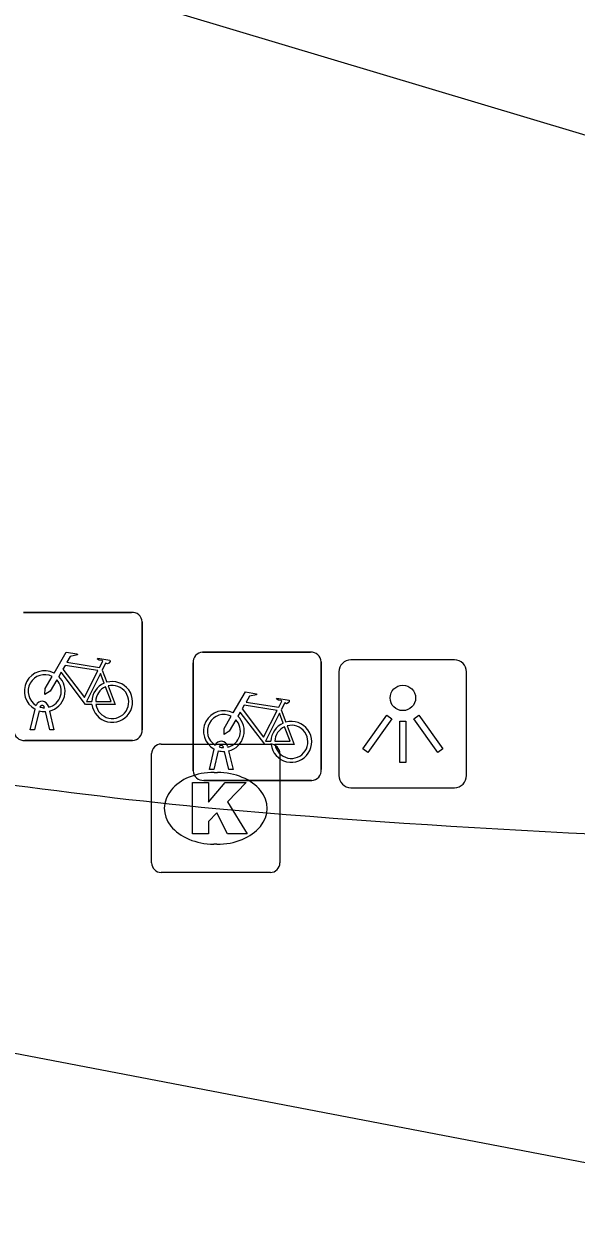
# Model space of a CAD drawing. Extents: x 161772 to 163123, y 383092 to 383917.
# Drawn here: x 163061.58 to 163065.88, y 383648.71 to 383658.06 of the extents above; entities that cross this region are included whole.
import ezdxf

# ---------------------------------------------------------------- set-up
doc = ezdxf.new("R2010")
doc.units = 0
for name, color, linetype in [('IMGEO_Fietsenrek', 7, 'Continuous'), ('IMGEO_Kolk', 7, 'Continuous'), ('IMGEO_Lichtpunt', 7, 'Continuous'), ('IMGEO_Pand', 7, 'Continuous'), ('IMGEO_Rijbaan_lokaal_gesloten', 7, 'Continuous')]:
    doc.layers.add(name, color=color, linetype=linetype)

msp = doc.modelspace()

# ---------------------------------------------------------------- linework, layer by layer
at = {"layer": 'IMGEO_Fietsenrek'}
for p, q in [((163061.5719, 383653.4745), (163062.4128, 383653.4745)), ((163062.4128, 383653.4745), (163061.5719, 383653.4745)), ((163062.4965, 383653.4001), (163062.4965, 383652.5592)), ((163062.4965, 383652.5592), (163062.4965, 383653.4001)), ((163062.9689, 383653.1635), (163063.8098, 383653.1635)), ((163063.8098, 383653.1635), (163062.9689, 383653.1635)), ((163062.8945, 383652.2389), (163062.8945, 383653.0798)), ((163062.8945, 383653.0798), (163062.8945, 383652.2389)), ((163063.8935, 383653.0891), (163063.8935, 383652.2482)), ((163063.8935, 383652.2482), (163063.8935, 383653.0891)), ((163062.1842, 383653.0242), (163062.2205, 383652.929)), ((163061.6245, 383652.5593), (163061.6628, 383652.7193)), ((163061.6932, 383652.7071), (163061.6579, 383652.5593)), ((163061.7349, 383652.7309), (163061.7339, 383652.7352)), ((163061.776, 383652.5593), (163061.7421, 383652.701)), ((163061.7656, 383652.7424), (163061.7674, 383652.7345)), ((163061.7744, 383652.7053), (163061.8094, 383652.5593)), ((163063.5812, 383652.7132), (163063.6175, 383652.618)), ((163062.4221, 383652.4755), (163061.5812, 383652.4755)), ((163061.5812, 383652.4755), (163062.4221, 383652.4755)), ((163061.6579, 383652.5593), (163061.6245, 383652.5593)), ((163061.8094, 383652.5593), (163061.776, 383652.5593)), ((163063.0215, 383652.2483), (163063.0598, 383652.4083)), ((163063.0902, 383652.3961), (163063.0549, 383652.2483)), ((163063.1319, 383652.4199), (163063.1309, 383652.4242)), ((163063.173, 383652.2483), (163063.1391, 383652.39)), ((163063.1626, 383652.4314), (163063.1644, 383652.4235)), ((163063.1714, 383652.3943), (163063.2064, 383652.2483)), ((163063.0549, 383652.2483), (163063.0215, 383652.2483)), ((163063.2064, 383652.2483), (163063.173, 383652.2483)), ((163063.8191, 383652.1645), (163062.9782, 383652.1645)), ((163062.9782, 383652.1645), (163063.8191, 383652.1645))]:
    msp.add_line(p, q, dxfattribs=at)
for points in [[(163061.8101, 383653.0012), (163061.9048, 383653.1647), (163061.991, 383653.1509), (163061.9927, 383653.1422), (163061.9366, 383653.1313), (163061.9104, 383653.086), (163062.1656, 383653.0452)], [(163062.1527, 383653.02), (163061.8959, 383653.061), (163061.8792, 383653.0322), (163062.0462, 383652.8119), (163062.1527, 383653.02)], [(163062.1656, 383653.0452), (163062.1906, 383653.094), (163062.1855, 383653.098), (163062.1623, 383653.1017), (163062.1496, 383653.1092), (163062.1486, 383653.1123), (163062.1508, 383653.1169), (163062.2456, 383653.1018), (163062.2479, 383653.0915), (163062.2385, 383653.0791), (163062.2261, 383653.0727), (163062.2116, 383653.0789), (163062.1842, 383653.0242)], [(163061.8308, 383652.9487), (163061.7792, 383652.8595), (163061.7393, 383652.8335), (163061.7405, 383652.881), (163061.795, 383652.9752)], [(163062.1058, 383652.7565), (163062.0561, 383652.7566), (163061.8654, 383653.0083), (163061.8464, 383652.9755)], [(163062.2007, 383652.922), (163062.1714, 383652.9988), (163062.062, 383652.7807), (163062.1047, 383652.7806)], [(163062.1347, 383652.7805), (163062.2546, 383652.7803), (163062.2114, 383652.8939)], [(163062.2312, 383652.9008), (163062.2862, 383652.7562), (163062.1361, 383652.7565)], [(163063.2071, 383652.6902), (163063.3018, 383652.8537), (163063.388, 383652.8399), (163063.3897, 383652.8312), (163063.3336, 383652.8203), (163063.3074, 383652.775), (163063.5626, 383652.7342)], [(163063.5626, 383652.7342), (163063.5876, 383652.783), (163063.5825, 383652.787), (163063.5593, 383652.7907), (163063.5466, 383652.7982), (163063.5456, 383652.8013), (163063.5478, 383652.8059), (163063.6426, 383652.7908), (163063.6449, 383652.7805), (163063.6355, 383652.7681), (163063.6231, 383652.7617), (163063.6086, 383652.7679), (163063.5812, 383652.7132)], [(163063.2278, 383652.6377), (163063.1762, 383652.5485), (163063.1363, 383652.5225), (163063.1375, 383652.57), (163063.192, 383652.6642)], [(163063.5028, 383652.4455), (163063.4531, 383652.4456), (163063.2624, 383652.6973), (163063.2434, 383652.6645)], [(163063.5497, 383652.709), (163063.2929, 383652.75), (163063.2762, 383652.7212), (163063.4432, 383652.5009), (163063.5497, 383652.709)], [(163063.5977, 383652.611), (163063.5684, 383652.6878), (163063.459, 383652.4697), (163063.5017, 383652.4696)], [(163063.5317, 383652.4695), (163063.6516, 383652.4693), (163063.6084, 383652.5829)], [(163063.6282, 383652.5898), (163063.6832, 383652.4452), (163063.5331, 383652.4455)]]:
    msp.add_lwpolyline(points, dxfattribs=at)
for centre, radius, start, end in [((163062.4186, 383653.3968), 0.0779, 2.4484, 94.28452), ((163062.4186, 383653.3968), 0.0779, 2.4484, 94.28452), ((163062.9722, 383653.0856), 0.0779, 92.4484, 184.28452), ((163062.9722, 383653.0856), 0.0779, 92.4484, 184.28452), ((163063.8156, 383653.0858), 0.0779, 2.4484, 94.28452), ((163063.8156, 383653.0858), 0.0779, 2.4484, 94.28452), ((163061.7371, 383652.8599), 0.159, 62.67661, 242.13685), ((163061.7371, 383652.8599), 0.129, 63.31916, 238.90302), ((163061.7371, 383652.8599), 0.129, 283.60429, 43.43025), ((163061.7371, 383652.8599), 0.159, 283.5766, 46.60424), ((163062.2637, 383652.7759), 0.159, 113.3408, 178.32165), ((163062.2637, 383652.7759), 0.159, 187.0065, 105.77075), ((163062.2637, 383652.7759), 0.129, 113.92302, 177.95563), ((163062.2637, 383652.7759), 0.129, 188.67146, 104.58832), ((163061.7169, 383652.7313), 0.0499, 12.8025, 158.69338), ((163061.7371, 383652.8599), 0.159, 253.99666, 271.78671), ((163061.7169, 383652.7313), 0.0174, 12.8025, 163.45023), ((163061.7371, 383652.8599), 0.129, 253.41502, 269.02044), ((163063.1341, 383652.5489), 0.159, 62.67661, 242.13685), ((163063.1341, 383652.5489), 0.129, 63.31916, 238.90302), ((163063.1341, 383652.5489), 0.159, 283.5766, 46.60424), ((163063.1341, 383652.5489), 0.129, 283.60429, 43.43025), ((163063.6607, 383652.4649), 0.159, 113.3408, 178.32165), ((163063.6607, 383652.4649), 0.159, 187.0065, 105.77075), ((163063.6607, 383652.4649), 0.129, 113.92302, 177.95563), ((163063.6607, 383652.4649), 0.129, 188.67146, 104.58832), ((163061.5754, 383652.5532), 0.0779, 182.4484, 274.28452), ((163061.5754, 383652.5532), 0.0779, 182.4484, 274.28452), ((163062.4188, 383652.5534), 0.0779, 272.4484, 4.28452), ((163062.4188, 383652.5534), 0.0779, 272.4484, 4.28452), ((163063.1139, 383652.4203), 0.0499, 12.8025, 158.69338), ((163063.1341, 383652.5489), 0.159, 253.99666, 271.78671), ((163063.1139, 383652.4203), 0.0174, 12.8025, 163.45023), ((163063.1341, 383652.5489), 0.129, 253.41502, 269.02044), ((163062.9724, 383652.2422), 0.0779, 182.4484, 274.28452), ((163062.9724, 383652.2422), 0.0779, 182.4484, 274.28452), ((163063.8158, 383652.2424), 0.0779, 272.4484, 4.28452), ((163063.8158, 383652.2424), 0.0779, 272.4484, 4.28452)]:
    msp.add_arc(centre, radius, start, end, dxfattribs=at)
at = {"layer": 'IMGEO_Kolk'}
for p, q in [((163062.6449, 383652.4475), (163063.4971, 383652.4475)), ((163062.5705, 383651.5209), (163062.5705, 383652.3731)), ((163063.5715, 383652.3731), (163063.5715, 383651.5209)), ((163063.0585, 383652.2267), (163063.0835, 383652.2267)), ((163063.0805, 383651.6673), (163063.0556, 383651.6673)), ((163063.4971, 383651.4465), (163062.6449, 383651.4465))]:
    msp.add_line(p, q, dxfattribs=at)
for points in [[(163062.6449, 383652.4475), (163063.4971, 383652.4475)], [(163062.5705, 383651.5209), (163062.5705, 383652.3731)], [(163063.5715, 383652.3731), (163063.5715, 383651.5209)], [(163062.8907, 383652.147), (163063.0142, 383652.147), (163063.0142, 383651.9958), (163063.1438, 383652.147), (163063.3084, 383652.147), (163063.1623, 383651.9961), (163063.3149, 383651.747), (163063.1626, 383651.747), (163063.0783, 383651.9112), (163063.0142, 383651.8442), (163063.0142, 383651.747), (163062.8907, 383651.747), (163062.8907, 383652.147)], [(163063.4971, 383651.4465), (163062.6449, 383651.4465)]]:
    msp.add_lwpolyline(points, dxfattribs=at)
for centre, start, end in [((163062.647, 383652.371), 91.55205, 178.44795), ((163062.647, 383652.371), 91.55205, 178.44795), ((163063.495, 383652.371), 1.55205, 88.44795), ((163063.495, 383652.371), 1.55205, 88.44795), ((163062.647, 383651.523), 181.55205, 268.44795), ((163062.647, 383651.523), 181.55205, 268.44795), ((163063.495, 383651.523), 271.55205, 358.44795), ((163063.495, 383651.523), 271.55205, 358.44795)]:
    msp.add_arc(centre, 0.0765, start, end, dxfattribs=at)
for centre, major_axis, ratio, start_param, end_param in [((163063.057, 383651.947), (-0.3872, 0.002), 0.722429, 4.712389, 7.853982), ((163063.082, 383651.947), (-0.3901, 0.002), 0.717154, 1.570796, 4.712389)]:
    msp.add_ellipse(centre, major_axis=major_axis, ratio=ratio, start_param=start_param, end_param=end_param, dxfattribs=at)
at = {"layer": 'IMGEO_Lichtpunt'}
for p, q in [((163064.9326, 383653.1041), (163064.1255, 383653.1041)), ((163064.9326, 383653.1041), (163064.1255, 383653.1041)), ((163064.0308, 383653.0095), (163064.0308, 383652.2023)), ((163064.0308, 383653.0095), (163064.0308, 383652.2023)), ((163065.0273, 383652.2023), (163065.0273, 383653.0095)), ((163065.0273, 383652.2023), (163065.0273, 383653.0095)), ((163064.1255, 383652.1077), (163064.9326, 383652.1077)), ((163064.1255, 383652.1077), (163064.9326, 383652.1077))]:
    msp.add_line(p, q, dxfattribs=at)
for points in [[(163064.4052, 383652.6728), (163064.4437, 383652.6453), (163064.2564, 383652.3829), (163064.2179, 383652.4104), (163064.4052, 383652.6728)], [(163064.6166, 383652.6451), (163064.6552, 383652.6725), (163064.8419, 383652.4096), (163064.8033, 383652.3822), (163064.6166, 383652.6451)], [(163064.5067, 383652.6251), (163064.554, 383652.6251), (163064.554, 383652.3027), (163064.5067, 383652.3027), (163064.5067, 383652.6251)]]:
    msp.add_lwpolyline(points, dxfattribs=at)
msp.add_circle((163064.5304, 383652.8074), 0.0994, dxfattribs=at)
for centre, start, end in [((163064.1255, 383653.0095), 90, 180), ((163064.1255, 383653.0095), 90, 180), ((163064.9326, 383653.0095), 0, 90), ((163064.9326, 383653.0095), 0, 90), ((163064.1255, 383652.2023), 180, 270), ((163064.1255, 383652.2023), 180, 270), ((163064.9326, 383652.2023), 270, 0), ((163064.9326, 383652.2023), 270, 360)]:
    msp.add_arc(centre, 0.0946, start, end, dxfattribs=at)
at = {"layer": 'IMGEO_Pand'}
msp.add_lwpolyline([(163060.118, 383658.944), (163069.345, 383656.181), (163076.875, 383657.883)], dxfattribs=at)
at = {"layer": 'IMGEO_Rijbaan_lokaal_gesloten'}
msp.add_lwpolyline([(163068.412, 383648.714), (163055.66, 383651.151), (162995.015, 383669.434), (162991.387, 383671.672), (162990.276, 383672.137), (162988.358, 383672.6), (162986.033, 383673.034), (162984.65, 383673.195), (162982.868, 383673.003), (162940.29, 383685.511), (162929.61, 383688.342), (162919.751, 383690.168), (162907.427, 383691.265), (162894.374, 383691.174), (162870.658, 383687.649)], dxfattribs=at)
for centre, radius, start, end in [((163067.4811, 383696.7232), 44.9949, 255.13102, 264.37519), ((163069.7968, 383729.6239), 77.9695, 265.051412, 269.375521)]:
    msp.add_arc(centre, radius, start, end, dxfattribs=at)

doc.saveas('drawing.dxf')
